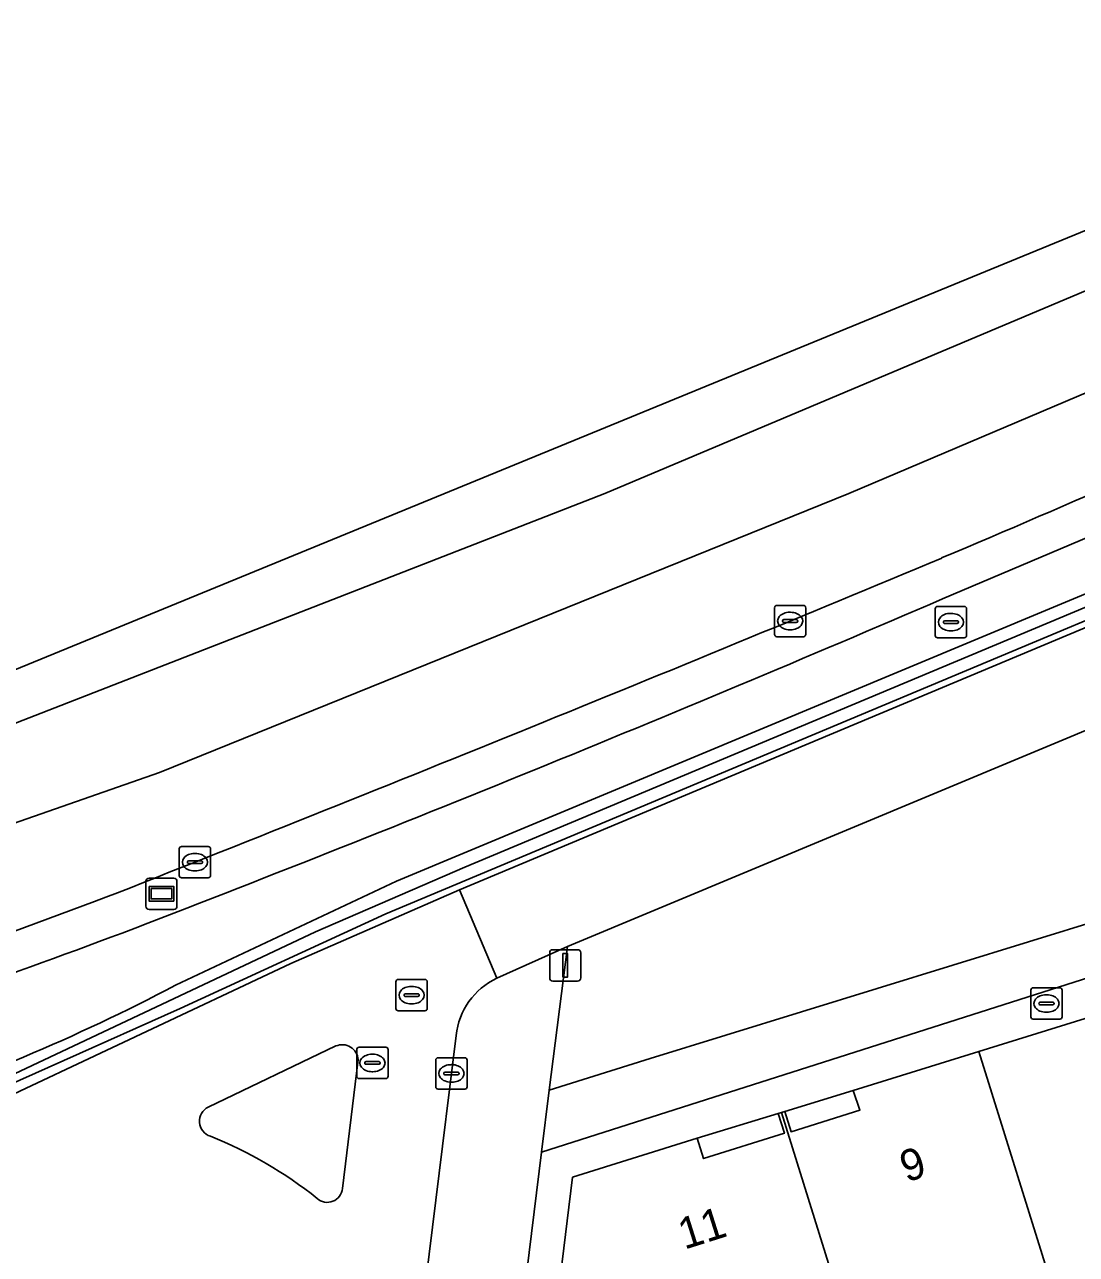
# Model space of a CAD drawing. Extents: x 161692 to 162379, y 380760 to 381678.
# Drawn here: x 162268.3 to 162301.87, y 381623.55 to 381662.8 of the extents above; entities that cross this region are included whole.
import ezdxf

# ---------------------------------------------------------------- set-up
doc = ezdxf.new("R2010")
doc.units = 0
for name, color, linetype in [('IMGEO_Berm_groen', 7, 'Continuous'), ('IMGEO_Berm_open', 7, 'Continuous'), ('IMGEO_Brandkraan', 7, 'Continuous'), ('IMGEO_Erf', 7, 'Continuous'), ('IMGEO_Fietspad_gesloten', 7, 'Continuous'), ('IMGEO_Groenvoorziening', 7, 'Continuous'), ('IMGEO_Haag', 7, 'Continuous'), ('IMGEO_Hek', 7, 'Continuous'), ('IMGEO_Kolk', 7, 'Continuous'), ('IMGEO_Lichtmast', 7, 'Continuous'), ('IMGEO_Pand', 7, 'Continuous'), ('IMGEO_Pand_nummerreeks', 7, 'Continuous'), ('IMGEO_Pand_overbouw', 7, 'Continuous'), ('IMGEO_Rijbaan_lokaal_open', 7, 'Continuous'), ('IMGEO_Rijbaan_regionaal_gesloten', 7, 'Continuous'), ('IMGEO_Rioolput', 7, 'Continuous'), ('IMGEO_Verkeerseiland_open', 7, 'Continuous'), ('IMGEO_Voetpad_open', 7, 'Continuous'), ('IMGEO_Wegwijzer', 7, 'Continuous')]:
    doc.layers.add(name, color=color, linetype=linetype)

msp = doc.modelspace()

# ---------------------------------------------------------------- linework, layer by layer
at = {"layer": 'IMGEO_Berm_groen'}
for points in [[(162256.279, 381624.578), (162262.901, 381626.72), (162265.859, 381627.732), (162266.856, 381628.149), (162276.8, 381632.833), (162282.182, 381635.19), (162324.159, 381652.778), (162323.06, 381655.431)], [(162322.773, 381655.148), (162297.594, 381644.472)], [(162319.735, 381651.964), (162323.502, 381653.451), (162323.8, 381652.843), (162279.828, 381634.424), (162273.268, 381631.396), (162265.83, 381628.073), (162253.186, 381624.11)], [(162273.118, 381632.139), (162280.166, 381635.465), (162319.735, 381651.964)]]:
    msp.add_lwpolyline(points, dxfattribs=at)
msp.add_lwpolyline([(162317.244, 381638.738), (162315.091, 381645.665), (162285.631, 381633.378), (162285.042, 381628.795), (162288.267, 381629.8)], close=True, dxfattribs=at)
for centre, radius, start, end in [((162017.264, 382295.05), 708.404, 291.024255, 293.310939), ((162113.07, 382058.881), 453.61, 287.28681, 290.43056), ((162243.724, 381688.061), 63.177, 287.99843, 297.7275)]:
    msp.add_arc(centre, radius, start, end, dxfattribs=at)
at = {"layer": 'IMGEO_Berm_open'}
msp.add_lwpolyline([(162297.594, 381644.472), (162322.773, 381655.148)], dxfattribs=at)
for centre, radius, start, end in [((162031.877, 382272.308), 680.538, 292.98017, 295.245376), ((161749.251, 382957.692), 1421.891, 291.53866, 292.682574), ((162017.264, 382295.05), 708.404, 291.024255, 293.310939), ((162128.55, 382012.32), 403.323, 287.12142, 290.72335), ((162113.07, 382058.881), 453.61, 287.28681, 290.43056)]:
    msp.add_arc(centre, radius, start, end, dxfattribs=at)
at = {"layer": 'IMGEO_Brandkraan'}
for p, q in [((162300.412, 381631.132), (162300.412, 381631.984)), ((162300.487, 381632.058), (162301.339, 381632.058)), ((162301.413, 381631.984), (162301.413, 381631.132)), ((162300.671, 381631.552), (162300.671, 381631.564)), ((162301.109, 381631.515), (162300.711, 381631.515)), ((162300.714, 381631.601), (162301.112, 381631.601)), ((162300.9, 381631.838), (162300.925, 381631.838)), ((162301.155, 381631.564), (162301.155, 381631.552)), ((162300.923, 381631.278), (162300.898, 381631.278)), ((162301.339, 381631.058), (162300.487, 381631.058))]:
    msp.add_line(p, q, dxfattribs=at)
for points in [[(162300.412, 381631.132), (162300.412, 381631.984)], [(162300.487, 381632.058), (162301.339, 381632.058)], [(162301.413, 381631.984), (162301.413, 381631.132)], [(162301.339, 381631.058), (162300.487, 381631.058)]]:
    msp.add_lwpolyline(points, dxfattribs=at)
for centre, radius, start, end in [((162300.489, 381631.982), 0.0765, 91.552, 178.448), ((162300.489, 381631.982), 0.0765, 91.552, 178.448), ((162301.337, 381631.982), 0.0765, 1.552, 88.448), ((162301.337, 381631.982), 0.0765, 1.552, 88.448), ((162300.711, 381631.561), 0.0403, 85.8775, 175.7526), ((162300.708, 381631.551), 0.0366, 178.938, 274.7102), ((162301.112, 381631.558), 0.043, 264.8664, 352.4533), ((162301.116, 381631.563), 0.0386, 1.7309, 96.639), ((162300.489, 381631.134), 0.0765, 181.552, 268.448), ((162300.489, 381631.134), 0.0765, 181.552, 268.448), ((162301.337, 381631.134), 0.0765, 271.552, 358.448), ((162301.337, 381631.134), 0.0765, 271.552, 358.448)]:
    msp.add_arc(centre, radius, start, end, dxfattribs=at)
for centre, major_axis, ratio, start_param, end_param in [((162300.899, 381631.558), (-0.387, 0.002), 0.722429, 4.712389, 7.853982), ((162300.924, 381631.558), (-0.39, 0.002), 0.717154, 1.570796, 4.712389)]:
    msp.add_ellipse(centre, major_axis=major_axis, ratio=ratio, start_param=start_param, end_param=end_param, dxfattribs=at)
at = {"layer": 'IMGEO_Erf'}
for points in [[(162338.353, 381620.261), (162332.215, 381632.598), (162329.849, 381631.857), (162330.305, 381630.365), (162326.632, 381629.228), (162326.331, 381629.137), (162325.809, 381630.824), (162322.398, 381629.766), (162322.9, 381628.076), (162322.58, 381627.975), (162322.428, 381627.927), (162322.187, 381628.723), (162319.821, 381636.522), (162315.384, 381635.149), (162315.022, 381636.357), (162303.792, 381632.873), (162284.801, 381626.817), (162278.22, 381573.325)], [(162285.001, 381619.57), (162285.787, 381626.009), (162289.767, 381627.255), (162289.971, 381626.606), (162292.547, 381627.416), (162292.355, 381628.046), (162292.457, 381628.078), (162292.56, 381628.11), (162292.763, 381627.461), (162294.958, 381628.148), (162294.746, 381628.775), (162298.757, 381630.023), (162302.768, 381631.271)]]:
    msp.add_lwpolyline(points, dxfattribs=at)
at = {"layer": 'IMGEO_Fietspad_gesloten'}
msp.add_lwpolyline([(162323.06, 381655.431), (162324.159, 381652.778), (162282.182, 381635.19), (162283.367, 381632.365), (162285.631, 381633.378), (162315.091, 381645.665), (162333.141, 381653.245)], dxfattribs=at)
at = {"layer": 'IMGEO_Groenvoorziening'}
for points in [[(162323.8, 381652.843), (162323.502, 381653.451), (162319.735, 381651.964), (162280.166, 381635.465), (162273.118, 381632.139)], [(162253.186, 381624.11), (162265.83, 381628.073), (162273.268, 381631.396), (162279.828, 381634.424), (162323.8, 381652.843)]]:
    msp.add_lwpolyline(points, dxfattribs=at)
msp.add_arc((162243.724, 381688.061), 63.177, 287.99843, 297.7275, dxfattribs=at)
at = {"layer": 'IMGEO_Haag'}
msp.add_lwpolyline([(162253.186, 381624.11), (162265.83, 381628.073), (162273.268, 381631.396), (162279.828, 381634.424), (162323.8, 381652.843), (162323.502, 381653.451), (162319.735, 381651.964), (162280.166, 381635.465), (162273.118, 381632.139)], dxfattribs=at)
msp.add_arc((162243.724, 381688.061), 63.177, 287.99843, 297.7275, dxfattribs=at)
at = {"layer": 'IMGEO_Hek'}
msp.add_lwpolyline([(162322.841, 381652.864), (162282.347, 381635.912), (162277.587, 381633.841), (162265.893, 381628.331), (162248.629, 381623.072), (162243.525, 381621.819), (162204.6, 381614.049)], dxfattribs=at)
at = {"layer": 'IMGEO_Kolk'}
for p, q in [((162292.232, 381643.34), (162292.232, 381644.192)), ((162292.307, 381644.266), (162293.159, 381644.266)), ((162292.72, 381644.046), (162292.745, 381644.046)), ((162293.233, 381644.192), (162293.233, 381643.34)), ((162292.491, 381643.76), (162292.491, 381643.772)), ((162292.929, 381643.723), (162292.531, 381643.723)), ((162292.534, 381643.809), (162292.932, 381643.809)), ((162292.975, 381643.772), (162292.975, 381643.76)), ((162293.159, 381643.266), (162292.307, 381643.266)), ((162292.743, 381643.486), (162292.718, 381643.486)), ((162273.237, 381635.642), (162273.237, 381636.494)), ((162273.312, 381636.568), (162274.164, 381636.568)), ((162273.725, 381636.348), (162273.75, 381636.348)), ((162274.238, 381636.494), (162274.238, 381635.642)), ((162273.496, 381636.062), (162273.496, 381636.074)), ((162273.934, 381636.025), (162273.536, 381636.025)), ((162273.539, 381636.111), (162273.937, 381636.111)), ((162273.98, 381636.074), (162273.98, 381636.062)), ((162274.164, 381635.568), (162273.312, 381635.568)), ((162273.748, 381635.788), (162273.723, 381635.788)), ((162281.423, 381628.899), (162281.423, 381629.751)), ((162281.498, 381629.825), (162282.35, 381629.825)), ((162281.911, 381629.605), (162281.936, 381629.605)), ((162282.424, 381629.751), (162282.424, 381628.899)), ((162281.682, 381629.319), (162281.682, 381629.331)), ((162282.12, 381629.282), (162281.722, 381629.282)), ((162281.725, 381629.368), (162282.123, 381629.368)), ((162282.166, 381629.331), (162282.166, 381629.319)), ((162282.35, 381628.825), (162281.498, 381628.825)), ((162281.934, 381629.045), (162281.909, 381629.045))]:
    msp.add_line(p, q, dxfattribs=at)
for points in [[(162292.232, 381643.34), (162292.232, 381644.192)], [(162292.307, 381644.266), (162293.159, 381644.266)], [(162293.233, 381644.192), (162293.233, 381643.34)], [(162293.159, 381643.266), (162292.307, 381643.266)], [(162273.237, 381635.642), (162273.237, 381636.494)], [(162273.312, 381636.568), (162274.164, 381636.568)], [(162274.238, 381636.494), (162274.238, 381635.642)], [(162274.164, 381635.568), (162273.312, 381635.568)], [(162281.423, 381628.899), (162281.423, 381629.751)], [(162281.498, 381629.825), (162282.35, 381629.825)], [(162282.424, 381629.751), (162282.424, 381628.899)], [(162282.35, 381628.825), (162281.498, 381628.825)]]:
    msp.add_lwpolyline(points, dxfattribs=at)
for centre, radius, start, end in [((162292.309, 381644.19), 0.0765, 91.552, 178.448), ((162292.309, 381644.19), 0.0765, 91.552, 178.448), ((162293.157, 381644.19), 0.0765, 1.552, 88.448), ((162293.157, 381644.19), 0.0765, 1.552, 88.448), ((162292.531, 381643.769), 0.0403, 85.8775, 175.7526), ((162292.528, 381643.759), 0.0366, 178.938, 274.7102), ((162292.932, 381643.766), 0.043, 264.8664, 352.4533), ((162292.936, 381643.771), 0.0386, 1.7309, 96.639), ((162292.309, 381643.342), 0.0765, 181.552, 268.448), ((162292.309, 381643.342), 0.0765, 181.552, 268.448), ((162293.157, 381643.342), 0.0765, 271.552, 358.448), ((162293.157, 381643.342), 0.0765, 271.552, 358.448), ((162273.314, 381636.492), 0.0765, 91.552, 178.448), ((162273.314, 381636.492), 0.0765, 91.552, 178.448), ((162274.162, 381636.492), 0.0765, 1.552, 88.448), ((162274.162, 381636.492), 0.0765, 1.552, 88.448), ((162273.536, 381636.071), 0.0403, 85.8775, 175.7526), ((162273.533, 381636.061), 0.0366, 178.938, 274.7102), ((162273.937, 381636.068), 0.043, 264.8664, 352.4533), ((162273.941, 381636.073), 0.0386, 1.7309, 96.639), ((162273.314, 381635.644), 0.0765, 181.552, 268.448), ((162273.314, 381635.644), 0.0765, 181.552, 268.448), ((162274.162, 381635.644), 0.0765, 271.552, 358.448), ((162274.162, 381635.644), 0.0765, 271.552, 358.448), ((162281.5, 381629.749), 0.0765, 91.552, 178.448), ((162281.5, 381629.749), 0.0765, 91.552, 178.448), ((162282.348, 381629.749), 0.0765, 1.552, 88.448), ((162282.348, 381629.749), 0.0765, 1.552, 88.448), ((162281.722, 381629.328), 0.0403, 85.8775, 175.7526), ((162281.719, 381629.318), 0.0366, 178.938, 274.7102), ((162282.123, 381629.325), 0.043, 264.8664, 352.4533), ((162282.127, 381629.33), 0.0386, 1.7309, 96.639), ((162281.5, 381628.901), 0.0765, 181.552, 268.448), ((162281.5, 381628.901), 0.0765, 181.552, 268.448), ((162282.348, 381628.901), 0.0765, 271.552, 358.448), ((162282.348, 381628.901), 0.0765, 271.552, 358.448)]:
    msp.add_arc(centre, radius, start, end, dxfattribs=at)
for centre, major_axis, ratio, start_param, end_param in [((162292.719, 381643.766), (-0.387, 0.002), 0.722429, 4.712389, 7.853982), ((162292.744, 381643.766), (-0.39, 0.002), 0.717154, 1.570796, 4.712389), ((162273.724, 381636.068), (-0.387, 0.002), 0.722429, 4.712389, 7.853982), ((162273.749, 381636.068), (-0.39, 0.002), 0.717154, 1.570796, 4.712389), ((162281.91, 381629.325), (-0.387, 0.002), 0.722429, 4.712389, 7.853982), ((162281.935, 381629.325), (-0.39, 0.002), 0.717154, 1.570796, 4.712389)]:
    msp.add_ellipse(centre, major_axis=major_axis, ratio=ratio, start_param=start_param, end_param=end_param, dxfattribs=at)
at = {"layer": 'IMGEO_Lichtmast'}
for p, q in [((162285.058, 381632.374), (162285.058, 381633.174)), ((162285.058, 381633.174), (162285.058, 381632.374)), ((162285.158, 381633.274), (162285.948, 381633.274)), ((162285.948, 381633.274), (162285.158, 381633.274)), ((162286.048, 381633.174), (162286.048, 381632.374)), ((162286.048, 381632.374), (162286.048, 381633.174)), ((162285.948, 381632.274), (162285.158, 381632.274)), ((162285.158, 381632.274), (162285.948, 381632.274))]:
    msp.add_line(p, q, dxfattribs=at)
msp.add_lwpolyline([(162285.478, 381633.149), (162285.628, 381633.149), (162285.628, 381632.399), (162285.478, 381632.399), (162285.478, 381633.149)], dxfattribs=at)
for centre, start, end in [((162285.158, 381633.174), 90, 180), ((162285.158, 381633.174), 90, 180), ((162285.948, 381633.174), 0, 90), ((162285.948, 381633.174), 360, 90), ((162285.158, 381632.374), 180, 270), ((162285.158, 381632.374), 180, 270), ((162285.948, 381632.374), 270, 0), ((162285.948, 381632.374), 270, 0)]:
    msp.add_arc(centre, 0.1, start, end, dxfattribs=at)
at = {"layer": 'IMGEO_Pand'}
for points in [[(162307.494, 381624.153), (162305.065, 381631.962), (162304.963, 381631.934), (162305.167, 381631.268), (162302.97, 381630.621), (162302.768, 381631.271), (162298.757, 381630.023), (162301.187, 381622.211)], [(162298.757, 381630.023), (162294.746, 381628.775), (162294.958, 381628.148), (162292.763, 381627.461), (162292.56, 381628.11), (162292.457, 381628.078), (162294.009, 381623.088), (162294.887, 381620.266), (162301.187, 381622.211)], [(162290.596, 381622.058), (162294.009, 381623.088), (162292.457, 381628.078), (162292.355, 381628.046), (162292.547, 381627.416), (162289.971, 381626.606), (162289.767, 381627.255), (162285.787, 381626.009), (162285.001, 381619.57), (162285.676, 381619.488), (162285.377, 381617.159), (162284.707, 381617.244), (162284.695, 381617.141), (162289.901, 381616.503)]]:
    msp.add_lwpolyline(points, close=True, dxfattribs=at)
at = {"layer": 'IMGEO_Pand_overbouw'}
for points in [[(162292.56, 381628.11), (162292.763, 381627.461), (162294.958, 381628.148), (162294.746, 381628.775)], [(162289.767, 381627.255), (162289.971, 381626.606), (162292.547, 381627.416), (162292.355, 381628.046)]]:
    msp.add_lwpolyline(points, close=True, dxfattribs=at)
at = {"layer": 'IMGEO_Rijbaan_lokaal_open'}
for points in [[(162283.367, 381632.365), (162282.182, 381635.19), (162276.8, 381632.833), (162266.856, 381628.149), (162265.859, 381627.732), (162262.901, 381626.72), (162263.886, 381623.184), (162264.404, 381623.318)], [(162278.179, 381599.004), (162282.074, 381630.538)], [(162274.161, 381628.253), (162278.237, 381630.201)], [(162278.945, 381629.767), (162278.445, 381625.653)]]:
    msp.add_lwpolyline(points, dxfattribs=at)
for centre, radius, start, end in [((162284.352, 381630.297), 2.29, 115.4637, 173.9609), ((162278.437, 381629.733), 0.509, 3.8389, 113.145), ((162274.385, 381627.8), 0.505, 116.2844, 252.0526), ((162269.245, 381614.851), 13.428, 51.3231, 68.2142), ((162277.961, 381625.696), 0.486, 228.1826, 354.9058)]:
    msp.add_arc(centre, radius, start, end, dxfattribs=at)
at = {"layer": 'IMGEO_Rijbaan_regionaal_gesloten'}
for points in [[(162318.167, 381662.803), (162286.839, 381649.945), (162255.949, 381637.267), (162214.084, 381625.981), (162170.29, 381619.903), (162063.65, 381621.399), (162063.24, 381621.454), (162063.15, 381619.837), (162074.116, 381619.171), (162077.215, 381619.065), (162098.302, 381618.344), (162107.339, 381618.035), (162154.804, 381617.417), (162171.554, 381618.035), (162193.595, 381620.448), (162220.727, 381625.642), (162256.04, 381635.842), (162286.818, 381647.837), (162319.065, 381661.433), (162318.167, 381662.803)], [(162225.963, 381623.968), (162237.117, 381626.912), (162237.238, 381626.952), (162257.029, 381633.493), (162272.604, 381638.934), (162294.606, 381647.837), (162320.71, 381658.924), (162319.065, 381661.433), (162286.818, 381647.837), (162256.04, 381635.842), (162220.727, 381625.642), (162193.595, 381620.448), (162171.554, 381618.035), (162154.804, 381617.417), (162107.339, 381618.035), (162098.302, 381618.344), (162077.215, 381619.065), (162074.116, 381619.171), (162063.15, 381619.837)], [(162322.124, 381656.768), (162320.71, 381658.924), (162294.606, 381647.837), (162272.604, 381638.934), (162257.029, 381633.493), (162237.238, 381626.952), (162247.287, 381626.871)]]:
    msp.add_lwpolyline(points, dxfattribs=at)
for centre, radius, start, end in [((162031.877, 382272.308), 680.538, 292.98017, 295.245376), ((161749.251, 382957.692), 1421.891, 291.53866, 292.682574), ((162128.55, 382012.32), 403.323, 287.12142, 290.72335)]:
    msp.add_arc(centre, radius, start, end, dxfattribs=at)
at = {"layer": 'IMGEO_Rioolput'}
for p, q in [((162297.362, 381643.305), (162297.362, 381644.157)), ((162297.437, 381644.231), (162298.289, 381644.231)), ((162298.363, 381644.157), (162298.363, 381643.305)), ((162297.621, 381643.725), (162297.621, 381643.737)), ((162298.059, 381643.688), (162297.661, 381643.688)), ((162297.664, 381643.774), (162298.062, 381643.774)), ((162297.85, 381644.011), (162297.875, 381644.011)), ((162298.105, 381643.737), (162298.105, 381643.725)), ((162297.873, 381643.451), (162297.848, 381643.451)), ((162298.289, 381643.231), (162297.437, 381643.231)), ((162280.226, 381632.324), (162281.078, 381632.324)), ((162280.151, 381631.398), (162280.151, 381632.25)), ((162280.639, 381632.104), (162280.664, 381632.104)), ((162281.152, 381632.25), (162281.152, 381631.398)), ((162280.41, 381631.818), (162280.41, 381631.83)), ((162280.848, 381631.781), (162280.45, 381631.781)), ((162280.453, 381631.867), (162280.851, 381631.867)), ((162280.662, 381631.544), (162280.637, 381631.544)), ((162280.894, 381631.83), (162280.894, 381631.818)), ((162281.078, 381631.324), (162280.226, 381631.324)), ((162278.902, 381629.233), (162278.902, 381630.085)), ((162278.977, 381630.159), (162279.829, 381630.159)), ((162279.39, 381629.939), (162279.415, 381629.939)), ((162279.903, 381630.085), (162279.903, 381629.233)), ((162279.161, 381629.653), (162279.161, 381629.665)), ((162279.599, 381629.616), (162279.201, 381629.616)), ((162279.204, 381629.702), (162279.602, 381629.702)), ((162279.645, 381629.665), (162279.645, 381629.653)), ((162279.829, 381629.159), (162278.977, 381629.159)), ((162279.413, 381629.379), (162279.388, 381629.379))]:
    msp.add_line(p, q, dxfattribs=at)
for points in [[(162297.362, 381643.305), (162297.362, 381644.157)], [(162297.437, 381644.231), (162298.289, 381644.231)], [(162298.363, 381644.157), (162298.363, 381643.305)], [(162298.289, 381643.231), (162297.437, 381643.231)], [(162280.226, 381632.324), (162281.078, 381632.324)], [(162280.151, 381631.398), (162280.151, 381632.25)], [(162281.152, 381632.25), (162281.152, 381631.398)], [(162281.078, 381631.324), (162280.226, 381631.324)], [(162278.902, 381629.233), (162278.902, 381630.085)], [(162278.977, 381630.159), (162279.829, 381630.159)], [(162279.903, 381630.085), (162279.903, 381629.233)], [(162279.829, 381629.159), (162278.977, 381629.159)]]:
    msp.add_lwpolyline(points, dxfattribs=at)
for centre, radius, start, end in [((162297.439, 381644.155), 0.0765, 91.552, 178.448), ((162297.439, 381644.155), 0.0765, 91.552, 178.448), ((162298.287, 381644.155), 0.0765, 1.552, 88.448), ((162298.287, 381644.155), 0.0765, 1.552, 88.448), ((162297.661, 381643.734), 0.0403, 85.8775, 175.7526), ((162297.658, 381643.724), 0.0366, 178.938, 274.7102), ((162298.062, 381643.731), 0.043, 264.8664, 352.4533), ((162298.066, 381643.736), 0.0386, 1.7309, 96.639), ((162297.439, 381643.307), 0.0765, 181.552, 268.448), ((162297.439, 381643.307), 0.0765, 181.552, 268.448), ((162298.287, 381643.307), 0.0765, 271.552, 358.448), ((162298.287, 381643.307), 0.0765, 271.552, 358.448), ((162280.228, 381632.248), 0.0765, 91.552, 178.448), ((162280.228, 381632.248), 0.0765, 91.552, 178.448), ((162281.076, 381632.248), 0.0765, 1.552, 88.448), ((162281.076, 381632.248), 0.0765, 1.552, 88.448), ((162280.45, 381631.827), 0.0403, 85.8775, 175.7526), ((162280.447, 381631.817), 0.0366, 178.938, 274.7102), ((162280.851, 381631.824), 0.043, 264.8664, 352.4533), ((162280.855, 381631.829), 0.0386, 1.7309, 96.639), ((162280.228, 381631.4), 0.0765, 181.552, 268.448), ((162280.228, 381631.4), 0.0765, 181.552, 268.448), ((162281.076, 381631.4), 0.0765, 271.552, 358.448), ((162281.076, 381631.4), 0.0765, 271.552, 358.448), ((162278.979, 381630.083), 0.0765, 91.552, 178.448), ((162278.979, 381630.083), 0.0765, 91.552, 178.448), ((162279.827, 381630.083), 0.0765, 1.552, 88.448), ((162279.827, 381630.083), 0.0765, 1.552, 88.448), ((162279.201, 381629.662), 0.0403, 85.8775, 175.7526), ((162279.198, 381629.652), 0.0366, 178.938, 274.7102), ((162279.602, 381629.659), 0.043, 264.8664, 352.4533), ((162279.606, 381629.664), 0.0386, 1.7309, 96.639), ((162278.979, 381629.235), 0.0765, 181.552, 268.448), ((162278.979, 381629.235), 0.0765, 181.552, 268.448), ((162279.827, 381629.235), 0.0765, 271.552, 358.448), ((162279.827, 381629.235), 0.0765, 271.552, 358.448)]:
    msp.add_arc(centre, radius, start, end, dxfattribs=at)
for centre, major_axis, ratio, start_param, end_param in [((162297.849, 381643.731), (-0.387, 0.002), 0.722429, 4.712389, 7.853982), ((162297.874, 381643.731), (-0.39, 0.002), 0.717154, 1.570796, 4.712389), ((162280.638, 381631.824), (-0.387, 0.002), 0.722429, 4.712389, 7.853982), ((162280.663, 381631.824), (-0.39, 0.002), 0.717154, 1.570796, 4.712389), ((162279.389, 381629.659), (-0.387, 0.002), 0.722429, 4.712389, 7.853982), ((162279.414, 381629.659), (-0.39, 0.002), 0.717154, 1.570796, 4.712389)]:
    msp.add_ellipse(centre, major_axis=major_axis, ratio=ratio, start_param=start_param, end_param=end_param, dxfattribs=at)
at = {"layer": 'IMGEO_Verkeerseiland_open'}
for points in [[(162278.237, 381630.201), (162274.161, 381628.253)], [(162278.445, 381625.653), (162278.945, 381629.767)]]:
    msp.add_lwpolyline(points, dxfattribs=at)
for centre, radius, start, end in [((162278.437, 381629.733), 0.509, 3.8389, 113.145), ((162274.385, 381627.8), 0.505, 116.2844, 252.0526), ((162269.245, 381614.851), 13.428, 51.3231, 68.2142), ((162277.961, 381625.696), 0.486, 228.1826, 354.9058)]:
    msp.add_arc(centre, radius, start, end, dxfattribs=at)
at = {"layer": 'IMGEO_Voetpad_open'}
for points in [[(162333.141, 381653.245), (162315.091, 381645.665), (162317.244, 381638.738), (162288.267, 381629.8), (162285.042, 381628.795), (162284.801, 381626.817), (162303.792, 381632.873), (162315.022, 381636.357), (162315.384, 381635.149), (162319.821, 381636.522), (162319.25, 381638.406)], [(162284.801, 381626.817), (162285.042, 381628.795), (162285.631, 381633.378), (162283.367, 381632.365)], [(162282.074, 381630.538), (162278.179, 381599.004)], [(162279.186, 381597.501), (162276.188, 381572.685), (162278.22, 381573.325), (162284.801, 381626.817)]]:
    msp.add_lwpolyline(points, dxfattribs=at)
msp.add_arc((162284.352, 381630.297), 2.29, 115.4637, 173.9609, dxfattribs=at)
at = {"layer": 'IMGEO_Wegwijzer'}
for p, q in [((162272.172, 381634.66), (162272.172, 381635.46)), ((162272.172, 381635.46), (162272.172, 381634.66)), ((162272.272, 381635.56), (162273.062, 381635.56)), ((162273.062, 381635.56), (162272.272, 381635.56)), ((162273.162, 381635.46), (162273.162, 381634.66)), ((162273.162, 381634.66), (162273.162, 381635.46)), ((162273.062, 381634.56), (162272.272, 381634.56)), ((162272.272, 381634.56), (162273.062, 381634.56))]:
    msp.add_line(p, q, dxfattribs=at)
for points in [[(162272.273, 381635.292), (162273.061, 381635.292), (162273.061, 381634.828), (162272.273, 381634.828), (162272.273, 381635.292)], [(162272.338, 381635.227), (162272.338, 381634.893), (162272.996, 381634.893), (162272.996, 381635.227), (162272.338, 381635.227)]]:
    msp.add_lwpolyline(points, dxfattribs=at)
for centre, start, end in [((162272.272, 381635.46), 90, 180), ((162272.272, 381635.46), 90, 180), ((162273.062, 381635.46), 0, 90), ((162273.062, 381635.46), 360, 90), ((162272.272, 381634.66), 180, 270), ((162272.272, 381634.66), 180, 270), ((162273.062, 381634.66), 270, 0), ((162273.062, 381634.66), 270, 0)]:
    msp.add_arc(centre, 0.1, start, end, dxfattribs=at)

# ---------------------------------------------------------------- texts
at = {"layer": 'IMGEO_Pand_nummerreeks'}
for s, rotation, p in [('9', 18.4378, (162296.444, 381625.836)), ('11', 17.5325, (162289.356, 381623.695))]:
    msp.add_text(s, height=1, rotation=rotation, dxfattribs=at).set_placement(p)

doc.saveas('drawing.dxf')
